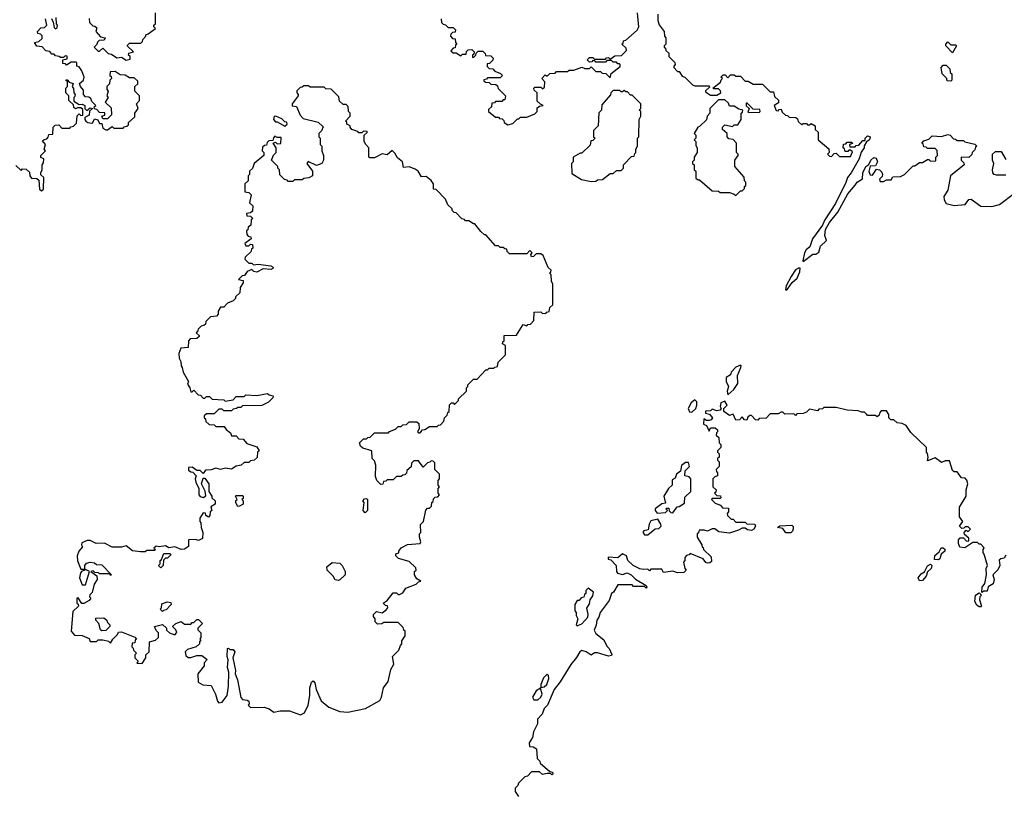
# Model space of a CAD drawing. Extents: x 2293139 to 2515392, y 824115 to 1006937.
# Tile 356 of 417: x 2476646 to 2482915, y 843010 to 847951. Entities that reach past the tile are written whole.
import ezdxf

# ---------------------------------------------------------------- set-up
doc = ezdxf.new("R2010")
doc.units = 0

msp = doc.modelspace()

# ---------------------------------------------------------------- linework, layer by layer
at = {"layer": '0CON10XD'}
for points in [[(2477088.3, 847958.3), (2477091.7, 847931.7), (2477111.7, 847911.7), (2477125, 847910), (2477138.3, 847898.3), (2477130, 847875), (2477161.7, 847841.7), (2477190, 847835), (2477185, 847820), (2477151.7, 847818.3), (2477141.7, 847808.3), (2477138.3, 847791.7), (2477120, 847775), (2477145, 847750), (2477155, 847750), (2477175, 847770), (2477210, 847735), (2477231.7, 847731.7), (2477265, 847707.5), (2477295, 847712.5), (2477325, 847692.5), (2477350, 847700), (2477350, 847715), (2477340, 847725), (2477341.7, 847738.3), (2477370, 847745), (2477331.7, 847781.7), (2477331.7, 847788.3), (2477345, 847800), (2477418.3, 847801.7), (2477428.3, 847811.7), (2477430, 847825), (2477450, 847845), (2477450, 847855), (2477465, 847860), (2477510, 847895), (2477500, 847905), (2477500, 847915), (2477510, 847925), (2477510, 847995)], [(2479330, 847955), (2479331.7, 847931.7), (2479341.7, 847921.7), (2479358.3, 847918.3), (2479375, 847900), (2479405, 847900), (2479420, 847885), (2479418.3, 847871.7), (2479401.7, 847868.3), (2479391.7, 847858.3), (2479390, 847845), (2479401.7, 847831.7), (2479418.3, 847828.3), (2479420, 847805), (2479430, 847795), (2479421.7, 847788.3), (2479418.3, 847771.7), (2479405, 847770), (2479391.7, 847751.7), (2479405, 847740), (2479425, 847740), (2479455, 847720), (2479465, 847730), (2479488.3, 847731.7), (2479491.7, 847748.3), (2479501.7, 847758.3), (2479525, 847760), (2479540, 847745), (2479538.3, 847731.7), (2479530, 847725), (2479530, 847710), (2479538.3, 847711.7), (2479550, 847725), (2479551.7, 847738.3), (2479565, 847750), (2479595, 847750), (2479610, 847735), (2479611.7, 847721.7), (2479645, 847720), (2479660, 847705), (2479658.3, 847691.7), (2479638.3, 847671.7), (2479621.7, 847668.3), (2479621.7, 847651.7), (2479635, 847640), (2479658.3, 847638.3), (2479671.7, 847621.7), (2479708.3, 847608.3), (2479720, 847595), (2479705, 847580), (2479625, 847580), (2479618.3, 847571.7), (2479601.7, 847568.3), (2479601.7, 847561.7), (2479611.7, 847551.7), (2479635, 847550), (2479645, 847540), (2479678.3, 847538.3), (2479688.3, 847528.3), (2479691.7, 847511.7), (2479740, 847465), (2479735, 847440), (2479725, 847440), (2479715, 847430), (2479675, 847430), (2479668.3, 847421.7), (2479651.7, 847418.3), (2479650, 847395), (2479631.7, 847378.3), (2479630, 847365), (2479675, 847330), (2479695, 847330), (2479701.7, 847321.7), (2479718.3, 847318.3), (2479728.3, 847308.3), (2479730, 847295), (2479755, 847280), (2479785, 847290), (2479815, 847320), (2479825, 847320), (2479835, 847330), (2479875, 847330), (2479925, 847350), (2479940, 847365), (2479941.7, 847388.3), (2479955, 847400), (2479980, 847405), (2479961.7, 847411.7), (2479941.7, 847431.7), (2479940, 847485), (2479921.7, 847501.7), (2479920, 847515), (2479925, 847520), (2479965, 847520), (2479975, 847510), (2479988.3, 847521.7), (2479990, 847555), (2479970, 847575), (2479991.7, 847598.3), (2480005, 847590), (2480021.7, 847608.3), (2480055, 847610), (2480065, 847620), (2480135, 847620), (2480145, 847630), (2480175, 847630), (2480225, 847647.5), (2480245, 847640), (2480275, 847640), (2480285, 847650), (2480315, 847620), (2480345, 847620), (2480355, 847610), (2480378.3, 847608.3), (2480405, 847580), (2480411.7, 847608.3), (2480468.3, 847651.7), (2480470, 847665), (2480465, 847670), (2480455, 847670), (2480445, 847680), (2480425, 847680), (2480415, 847690), (2480385, 847690), (2480375, 847680), (2480315, 847680), (2480308.3, 847688.3), (2480295, 847690), (2480288.3, 847681.7), (2480275, 847680), (2480260, 847695), (2480275, 847710), (2480295, 847710), (2480305, 847700), (2480375, 847700), (2480381.7, 847708.3), (2480395, 847710), (2480405, 847700), (2480435, 847720), (2480478.3, 847721.7), (2480510, 847755), (2480508.3, 847768.3), (2480480, 847795), (2480488.3, 847801.7), (2480490, 847815), (2480505, 847820), (2480577, 847883), (2480587.5, 847905), (2480580, 847995)], [(2480710, 847985), (2480710, 847945), (2480718.3, 847918.3), (2480750, 847875), (2480752.5, 847845), (2480760, 847835), (2480760, 847795), (2480750, 847785), (2480750, 847775), (2480758.3, 847768.3), (2480760, 847755), (2480778.3, 847738.3), (2480780, 847715), (2480817, 847677), (2480820, 847665), (2480810, 847655), (2480810, 847645), (2480835, 847620), (2480845, 847620), (2480865, 847590), (2480880, 847585), (2480930, 847535), (2480945, 847530), (2481035, 847530), (2481038.3, 847521.7), (2481011.7, 847498.3), (2481011.7, 847491.7), (2481045, 847470), (2481085, 847470), (2481110, 847485), (2481108.3, 847498.3), (2481095, 847510), (2481065, 847510), (2481060, 847515), (2481108.3, 847551.7), (2481111.7, 847568.3), (2481120, 847575), (2481110, 847585), (2481125, 847600), (2481138.3, 847598.3), (2481155, 847580), (2481171.7, 847598.3), (2481195, 847600), (2481205, 847590), (2481235, 847590), (2481265, 847560), (2481285, 847560), (2481315, 847540), (2481375, 847540), (2481425, 847490), (2481445, 847490), (2481451.7, 847461.7), (2481478.3, 847438.3), (2481478.3, 847421.7), (2481450, 847405), (2481461.7, 847371.7), (2481475, 847370), (2481481.7, 847378.3), (2481495, 847380), (2481501.7, 847361.7), (2481521.7, 847341.7), (2481535, 847340), (2481545, 847330), (2481588.3, 847328.3), (2481598.3, 847318.3), (2481601.7, 847301.7), (2481625, 847280), (2481635, 847290), (2481655, 847290), (2481661.7, 847281.7), (2481675, 847280), (2481685, 847290), (2481710, 847275), (2481711.7, 847251.7), (2481730, 847235), (2481730, 847185), (2481798.3, 847128.3), (2481800, 847105), (2481790, 847095), (2481801.7, 847081.7), (2481815, 847080), (2481831.7, 847098.3), (2481845, 847100), (2481865, 847080), (2481935, 847080), (2481948.3, 847108.3), (2481935, 847120), (2481925, 847120), (2481918.3, 847111.7), (2481901.7, 847111.7), (2481898.3, 847128.3), (2481890, 847135), (2481891.7, 847158.3), (2481905, 847160), (2481915, 847170), (2481945, 847170), (2481948.3, 847161.7), (2481930, 847155), (2481931.7, 847141.7), (2481965, 847140), (2481971.7, 847148.3), (2481988.3, 847151.7), (2482015, 847180), (2482028.3, 847181.7), (2482030, 847195), (2482045, 847210), (2482060, 847205), (2482056.2, 847185), (2482038.3, 847171.7), (2482022.5, 847147.5), (2482022.5, 847135), (2482003, 847107), (2481990, 847065), (2481940.8, 846975), (2481916, 846945), (2481907, 846913), (2481839.3, 846780.7), (2481773.3, 846676.7), (2481758, 846642), (2481694.3, 846555.7), (2481676.4, 846503.6), (2481652.5, 846485), (2481642, 846465), (2481632.5, 846415), (2481635, 846410), (2481695, 846457.5), (2481715, 846457.5), (2481735, 846470), (2481745, 846507.5), (2481783.3, 846545), (2481772, 846575), (2481777.5, 846615), (2481801.9, 846658.1), (2481855.4, 846724.5), (2481918.5, 846841.5), (2481965, 846896.7)], [(2476621.7, 847021.7), (2476655, 846990), (2476665, 847000), (2476688.3, 846998.3), (2476708.3, 846978.3), (2476710, 846955), (2476721.7, 846941.7), (2476755, 846940), (2476768.3, 846928.3), (2476771.7, 846871.7), (2476785, 846860), (2476798.3, 846871.7), (2476800, 846945), (2476781.7, 846961.7), (2476780, 846975), (2476790, 846995), (2476790, 847025), (2476798.3, 847038.3), (2476800, 847065), (2476781.7, 847071.7), (2476780, 847085), (2476810, 847115), (2476802.5, 847125), (2476810, 847155), (2476791.7, 847178.3), (2476801.7, 847188.3), (2476818.3, 847191.7), (2476828.3, 847201.7), (2476831.7, 847218.3), (2476858.3, 847221.7), (2476860, 847265), (2476871.7, 847278.3), (2476895, 847280), (2476915, 847260), (2476965, 847260), (2476971.7, 847268.3), (2476988.3, 847271.7), (2477008.3, 847291.7), (2477011.7, 847338.3), (2477025, 847350), (2477035, 847340), (2477047.5, 847342.5), (2477048.3, 847378.3), (2477035, 847390), (2477015, 847390), (2477001.7, 847381.7), (2476991.7, 847391.7), (2476988.3, 847408.3), (2476960, 847435), (2476960, 847465), (2476940, 847485), (2476940, 847515), (2476950, 847525), (2476950, 847560), (2476941.7, 847561.7), (2476941.7, 847568.3), (2476948.3, 847568.3), (2476961.7, 847551.7), (2476987.5, 847545), (2476980, 847525), (2476988.3, 847511.7), (2476990, 847485), (2477000, 847475), (2476998.3, 847461.7), (2476990, 847455), (2476991.7, 847431.7), (2477025, 847410), (2477045, 847412.5), (2477060, 847405), (2477060, 847385), (2477073, 847373), (2477095, 847390), (2477110, 847385), (2477091.7, 847368.3), (2477088.3, 847341.7), (2477061.7, 847328.3), (2477060, 847315), (2477067.5, 847305), (2477080, 847295), (2477105, 847291.2), (2477112.5, 847295), (2477121.7, 847318.3), (2477143, 847313), (2477155, 847290), (2477168.3, 847288.3), (2477175, 847260), (2477195, 847250), (2477205, 847250), (2477235, 847270), (2477245, 847260), (2477305, 847260), (2477311.7, 847268.3), (2477328.3, 847271.7), (2477338.3, 847281.7), (2477340, 847295), (2477378.3, 847331.7), (2477380, 847355), (2477400, 847385), (2477390, 847415), (2477410, 847435), (2477410, 847465), (2477380, 847495), (2477380, 847525), (2477398.3, 847541.7), (2477398.3, 847558.3), (2477375, 847580), (2477345, 847580), (2477317, 847597), (2477285, 847600), (2477255, 847620), (2477221.7, 847618.3), (2477220, 847595), (2477228.3, 847588.3), (2477230, 847575), (2477220, 847565), (2477218.3, 847541.7), (2477200, 847525), (2477200, 847505), (2477210, 847495), (2477200, 847465), (2477210, 847455), (2477190, 847425), (2477228.3, 847388.3), (2477230, 847345), (2477205, 847320), (2477175, 847320), (2477170, 847335), (2477188.3, 847341.7), (2477188.3, 847358.3), (2477155, 847360), (2477138.3, 847378.3), (2477121.7, 847381.7), (2477120, 847395), (2477130, 847405), (2477105, 847430), (2477098.3, 847448.3), (2477087, 847457), (2477065, 847460), (2477053, 847473), (2477051.7, 847501.7), (2477032.5, 847525), (2477027.5, 847545), (2477052.5, 847565), (2477057.5, 847585), (2477042.5, 847625), (2477025, 847650), (2477010, 847655), (2477010, 847675), (2477005, 847680), (2476975, 847680), (2476945, 847660), (2476938.3, 847668.3), (2476921.7, 847671.7), (2476920, 847695), (2476948.3, 847701.7), (2476948.3, 847718.3), (2476935, 847720), (2476925, 847710), (2476905, 847710), (2476897, 847717), (2476875, 847720), (2476865, 847730), (2476851.7, 847731.7), (2476838.3, 847748.3), (2476811.7, 847751.7), (2476788.3, 847778.3), (2476755, 847782.5), (2476740, 847805), (2476768.3, 847811.7), (2476788.3, 847831.7), (2476788.3, 847848.3), (2476778.3, 847858.3), (2476761.7, 847861.7), (2476760, 847875), (2476781.7, 847898.3), (2476805, 847900), (2476820, 847915), (2476810, 847955)], [(2476848.3, 847958.3), (2476860, 847935), (2476865, 847900), (2476875, 847892.5), (2476885, 847900), (2476887.5, 847915), (2476880, 847925), (2476877.5, 847965)], [(2482585, 847740), (2482542.5, 847785), (2482542.5, 847795), (2482555, 847810), (2482575, 847790), (2482605, 847790), (2482610, 847785), (2482585, 847740)], [(2482575, 847560), (2482551.7, 847561.7), (2482550, 847575), (2482520, 847605), (2482512.5, 847645), (2482525, 847660), (2482545, 847660), (2482568.3, 847638.3), (2482570, 847615), (2482580, 847605), (2482580, 847565), (2482575, 847560)], [(2478435, 843522.5), (2478460, 843535), (2478482.5, 843585), (2478493.6, 843646.4), (2478493.8, 843695), (2478505, 843730), (2478515, 843740), (2478525.9, 843725.9), (2478533.8, 843685), (2478565, 843612.5), (2478615, 843572.5), (2478683.6, 843543.6), (2478735, 843540), (2478847, 843563), (2478940, 843615), (2478950, 843635), (2478962.5, 843695), (2478992.5, 843735), (2479008.3, 843811.7), (2479027.5, 843845), (2479020, 843895), (2479060, 843935), (2479070, 843965), (2479080, 843975), (2479080, 843995), (2479100, 844025), (2479100, 844055), (2479091.7, 844061.7), (2479088.3, 844078.3), (2479055, 844110), (2478965, 844110), (2478951.7, 844101.7), (2478925, 844100), (2478910, 844115), (2478910, 844135), (2478898.3, 844148.3), (2478898.3, 844161.7), (2478918.3, 844181.7), (2478955, 844172.5), (2478979.3, 844190.7), (2478990, 844205), (2478987, 844217), (2478975, 844220), (2478960, 844235), (2478985, 844250), (2479025, 844300), (2479045, 844300), (2479055, 844290), (2479065, 844290), (2479085, 844300), (2479105, 844330), (2479170, 844355), (2479185, 844370), (2479200, 844375), (2479175, 844390), (2479160, 844415), (2479160, 844435), (2479170, 844445), (2479168.3, 844458.3), (2479125, 844500), (2479058.3, 844518.3), (2479040, 844535), (2479041.7, 844548.3), (2479060, 844555), (2479060, 844565), (2479075, 844587.5), (2479115, 844606.7), (2479196.2, 844613.8), (2479200, 844625), (2479192.5, 844655), (2479192.5, 844675), (2479200, 844685), (2479197.5, 844735), (2479217.5, 844755), (2479233, 844827), (2479241.7, 844838.3), (2479255, 844840), (2479268.3, 844851.7), (2479270, 844875), (2479278.3, 844881.7), (2479281.7, 844898.3), (2479291.7, 844908.3), (2479308.3, 844911.7), (2479320, 844925), (2479310, 844935), (2479310, 844965), (2479320, 844975), (2479310, 844985), (2479310, 845015), (2479320, 845025), (2479320, 845055), (2479290, 845085), (2479288.3, 845128.3), (2479278.3, 845138.3), (2479265, 845140), (2479258.3, 845131.7), (2479241.7, 845128.3), (2479215, 845100), (2479185, 845140), (2479155, 845140), (2479140, 845125), (2479138.3, 845101.7), (2479111.7, 845078.3), (2479108.3, 845061.7), (2479098.3, 845051.7), (2479085, 845050), (2479075, 845040), (2479045, 845040), (2479025, 845020), (2478985, 845020), (2478978.3, 845011.7), (2478961.7, 845008.3), (2478958.3, 844991.7), (2478945, 844990), (2478920, 845015), (2478910.7, 845040.7), (2478913, 845113), (2478905, 845140), (2478890, 845155), (2478887.5, 845205), (2478831.7, 845221.7), (2478816.7, 845235), (2478810, 845255), (2478835, 845280), (2478855, 845280), (2478861.7, 845288.3), (2478878.3, 845291.7), (2478905, 845320), (2478995, 845320), (2479001.7, 845328.3), (2479038.3, 845341.7), (2479055, 845360), (2479075, 845360), (2479085, 845370), (2479108.3, 845371.7), (2479125, 845390), (2479175, 845390), (2479188.3, 845378.3), (2479190, 845345), (2479180, 845325), (2479185, 845320), (2479195, 845320), (2479211.7, 845338.3), (2479225, 845340), (2479255, 845360), (2479305, 845360), (2479311.7, 845368.3), (2479325, 845370), (2479347, 845393), (2479350, 845415), (2479368.3, 845431.7), (2479371.7, 845448.3), (2479380, 845455), (2479381.7, 845498.3), (2479395, 845510), (2479405, 845510), (2479415, 845500), (2479428.3, 845511.7), (2479440, 845525), (2479440, 845535), (2479490, 845585), (2479490, 845605), (2479500, 845615), (2479500, 845625), (2479535, 845660), (2479558.3, 845661.7), (2479615, 845720), (2479625, 845720), (2479635, 845730), (2479665, 845730), (2479671.7, 845738.3), (2479688.3, 845741.7), (2479691.7, 845768.3), (2479740, 845815), (2479740, 845875), (2479720, 845885), (2479721.7, 845898.3), (2479730, 845905), (2479731.7, 845938.3), (2479808.3, 845941.7), (2479851.7, 846008.3), (2479875, 846000), (2479881.7, 846008.3), (2479898.3, 846011.7), (2479920, 846035), (2479921.7, 846088.3), (2479965, 846090), (2479971.7, 846081.7), (2479995, 846080), (2480001.7, 846088.3), (2480018.3, 846091.7), (2480021.7, 846118.3), (2480040, 846135), (2480040, 846265), (2480032.5, 846285), (2480030, 846325), (2480020, 846335), (2480028.3, 846341.7), (2480030, 846355), (2480011.7, 846371.7), (2479978.3, 846448.3), (2479965, 846460), (2479935, 846460), (2479918.3, 846441.7), (2479905, 846440), (2479900, 846455), (2479910, 846465), (2479895, 846480), (2479875, 846460), (2479765, 846460), (2479750, 846475), (2479748.3, 846488.3), (2479735, 846490), (2479725, 846500), (2479705, 846500), (2479695, 846510), (2479675, 846510), (2479615, 846580), (2479605, 846580), (2479581.7, 846601.7), (2479545, 846650), (2479535, 846650), (2479505, 846670), (2479485, 846670), (2479478.3, 846678.3), (2479461.7, 846681.7), (2479425, 846720), (2479411.7, 846721.7), (2479400, 846735), (2479400, 846745), (2479371.7, 846771.7), (2479358.3, 846808.3), (2479298.3, 846868.3), (2479281.7, 846871.7), (2479280, 846905), (2479266.4, 846926.4), (2479235, 846952.5), (2479205, 846950), (2479182.5, 846985), (2479165, 846997.5), (2479125, 847013.3), (2479090, 847010), (2479082.5, 847045), (2479050.7, 847070.7), (2479035, 847100), (2479017, 847117), (2478985, 847090), (2478955, 847096.2), (2478905, 847070), (2478875, 847070), (2478870, 847075), (2478870, 847135), (2478850, 847155), (2478840, 847175), (2478840, 847215), (2478858.3, 847231.7), (2478858.3, 847238.3), (2478835, 847240), (2478825, 847230), (2478805, 847230), (2478798.3, 847238.3), (2478761.7, 847251.7), (2478750, 847265), (2478750, 847275), (2478730, 847285), (2478728.3, 847298.3), (2478720, 847305), (2478750, 847335), (2478750, 847355), (2478740, 847365), (2478737, 847397), (2478725, 847410), (2478705, 847410), (2478681.7, 847431.7), (2478678.3, 847458.3), (2478628.3, 847508.3), (2478595, 847510), (2478585, 847520), (2478495, 847520), (2478485, 847530), (2478455, 847530), (2478445, 847520), (2478431.7, 847518.3), (2478411.7, 847498.3), (2478410, 847485), (2478420, 847475), (2478420, 847465), (2478380, 847415), (2478381.7, 847401.7), (2478408.3, 847398.3), (2478431.7, 847341.7), (2478451.7, 847321.7), (2478547, 847297), (2478578.3, 847268.3), (2478568.3, 847241.7), (2478550, 847225), (2478550, 847205), (2478560, 847195), (2478560, 847155), (2478570, 847145), (2478570, 847115), (2478580, 847085), (2478580, 847055), (2478570, 847035), (2478535, 847022.5), (2478482.5, 847047.5), (2478473.6, 847033.6), (2478510, 846985), (2478510, 846955), (2478487, 846943), (2478455, 846940), (2478445, 846930), (2478395, 846930), (2478385, 846920), (2478355, 846920), (2478348.3, 846928.3), (2478331.7, 846931.7), (2478301.7, 846961.7), (2478300, 846995), (2478290, 847005), (2478290, 847015), (2478250, 847055), (2478261.7, 847088.3), (2478280, 847105), (2478280, 847135), (2478260, 847165), (2478275, 847170), (2478285, 847160), (2478308.3, 847161.7), (2478310, 847200), (2478285, 847200), (2478271.7, 847208.3), (2478261.7, 847198.3), (2478258.3, 847181.7), (2478231.7, 847178.3), (2478221.7, 847168.3), (2478218.3, 847151.7), (2478205, 847150), (2478191.7, 847138.3), (2478190, 847115), (2478200, 847105), (2478200, 847085), (2478140, 847035), (2478128.3, 847001.7), (2478110, 846985), (2478110, 846965), (2478100, 846955), (2478100, 846925), (2478080, 846905), (2478080, 846855), (2478105, 846850), (2478120, 846835), (2478110, 846785), (2478130, 846765), (2478128.3, 846731.7), (2478115, 846720), (2478090, 846715), (2478091.7, 846701.7), (2478115, 846700), (2478130, 846685), (2478120, 846675), (2478118.3, 846641.7), (2478101.7, 846628.3), (2478098.3, 846611.7), (2478090, 846605), (2478091.7, 846581.7), (2478101.7, 846571.7), (2478118.3, 846568.3), (2478120, 846555), (2478080, 846525), (2478085, 846510), (2478105, 846510), (2478115, 846520), (2478128.3, 846518.3), (2478130, 846495), (2478121.7, 846488.3), (2478118.3, 846471.7), (2478081.7, 846438.3), (2478080, 846425), (2478105, 846400), (2478125, 846400), (2478135, 846390), (2478165, 846393.3), (2478245, 846382.5), (2478260, 846375), (2478257.5, 846365), (2478245, 846360), (2478197, 846363), (2478155, 846343.3), (2478136.4, 846346.4), (2478125, 846360), (2478095, 846347.5), (2478078.3, 846321.7), (2478061.7, 846318.3), (2478040, 846295), (2478068.3, 846288.3), (2478070, 846275), (2478050, 846245), (2478048.3, 846211.7), (2478020, 846185), (2478020, 846175), (2478005, 846160), (2477970, 846145), (2477945, 846120), (2477925, 846120), (2477910, 846095), (2477910, 846075), (2477898.3, 846061.7), (2477861.7, 846058.3), (2477831.7, 846028.3), (2477828.3, 846011.7), (2477818.3, 846001.7), (2477801.7, 845998.3), (2477781.7, 845978.3)], [(2480285, 846920), (2480315, 846922.5), (2480325, 846930), (2480357, 846933), (2480405, 846970), (2480425, 846970), (2480445, 846990), (2480475, 846990), (2480490, 847005), (2480490, 847025), (2480541.7, 847078.3), (2480558.3, 847081.7), (2480561.7, 847098.3), (2480570, 847105), (2480570, 847125), (2480580, 847145), (2480580, 847195), (2480587.5, 847205), (2480590, 847315), (2480600, 847335), (2480600, 847365), (2480590, 847375), (2480600, 847385), (2480600, 847415), (2480545, 847470), (2480535, 847470), (2480515, 847490), (2480505, 847490), (2480495, 847500), (2480485, 847490), (2480475, 847490), (2480465, 847500), (2480425, 847500), (2480410, 847485), (2480408.3, 847471.7), (2480351.7, 847408.3), (2480350, 847375), (2480333, 847357), (2480330, 847275), (2480300, 847245), (2480300, 847205), (2480310, 847195), (2480295, 847180), (2480281.7, 847178.3), (2480278.3, 847151.7), (2480225, 847100), (2480215, 847100), (2480170, 847075), (2480170, 847045), (2480160, 847035), (2480161.7, 846971.7), (2480223, 846933), (2480285, 846920)], [(2481205, 846830), (2481235, 846860), (2481245, 846860), (2481260, 846875), (2481261.7, 846888.3), (2481270, 846895), (2481270, 846915), (2481260, 846925), (2481258.3, 846948.3), (2481200, 847015), (2481200, 847055), (2481220, 847085), (2481220, 847095), (2481210, 847105), (2481210, 847165), (2481188.3, 847188.3), (2481161.7, 847191.7), (2481150, 847205), (2481150, 847225), (2481121.7, 847251.7), (2481120, 847265), (2481135, 847280), (2481185, 847270), (2481195, 847280), (2481218.3, 847281.7), (2481240, 847315), (2481240, 847355), (2481248.3, 847361.7), (2481250, 847375), (2481225, 847380), (2481195, 847400), (2481165, 847400), (2481158.3, 847418.3), (2481135, 847440), (2481095, 847440), (2481040, 847385), (2481040, 847355), (2481023, 847337), (2481018.3, 847311.7), (2480975, 847270), (2480963.6, 847266.4), (2480940, 847225), (2480950, 847215), (2480950, 847195), (2480940, 847185), (2480950, 847175), (2480951.7, 847148.3), (2480960, 847135), (2480960, 847105), (2480940, 847075), (2480940, 847055), (2480930, 847045), (2480930, 847035), (2480940, 847025), (2480940, 846995), (2480950, 846985), (2480951.7, 846941.7), (2480965, 846930), (2480975, 846930), (2481055, 846860), (2481095, 846857.5), (2481105, 846850), (2481165, 846850), (2481195, 846840), (2481205, 846830)], [(2481355, 847360), (2481360, 847365), (2481358.3, 847378.3), (2481315, 847380), (2481278.3, 847418.3), (2481271.7, 847418.3), (2481271.7, 847401.7), (2481290, 847385), (2481281.7, 847361.7), (2481355, 847360)], [(2478335, 847272.5), (2478350, 847285), (2478347.5, 847297.5), (2478335, 847300), (2478315, 847320), (2478276.4, 847336.4), (2478267, 847333), (2478262.5, 847315), (2478275, 847300), (2478285, 847300), (2478335, 847272.5)], [(2481965, 846896.7), (2481977.5, 846915), (2482012.5, 846937.5), (2482014.2, 846975), (2482034.2, 847015), (2482051.7, 847028.3), (2482065, 847056.7), (2482085, 847072.5), (2482099.3, 847069.3), (2482107.5, 847045), (2482095, 847020), (2482061.7, 847018.3), (2482053, 846983), (2482061.7, 846961.7), (2482075, 846960), (2482101.7, 846998.3), (2482120, 846995), (2482135, 846980), (2482140, 846965), (2482138.3, 846951.7), (2482120, 846935), (2482125, 846920), (2482145, 846920), (2482165, 846930), (2482195, 846930), (2482205, 846950), (2482255, 846952.5), (2482280, 846965), (2482335, 847020), (2482345, 847020), (2482375, 847040), (2482395, 847040), (2482425, 847060), (2482435, 847060), (2482445, 847050), (2482478.3, 847051.7), (2482480, 847075), (2482490, 847085), (2482488.3, 847118.3), (2482475, 847130), (2482425, 847130), (2482418.3, 847138.3), (2482401.7, 847141.7), (2482398.3, 847158.3), (2482390, 847165), (2482401.7, 847178.3), (2482435, 847190), (2482455, 847210), (2482515, 847207.5), (2482555, 847220), (2482570, 847215), (2482591.7, 847191.7), (2482605, 847190), (2482615, 847180), (2482655, 847180), (2482663, 847173), (2482727, 847157), (2482740, 847145), (2482731.7, 847138.3), (2482728.3, 847121.7), (2482710, 847105), (2482708.3, 847091.7), (2482688.3, 847071.7), (2482640, 847075), (2482640, 847055), (2482658.3, 847038.3), (2482660, 847025), (2482572.5, 846955), (2482556.2, 846865), (2482530, 846825), (2482533, 846803), (2482545, 846780), (2482595, 846767.5), (2482665, 846772.5), (2482690, 846805), (2482705, 846807.5), (2482765, 846762.5), (2482835, 846760), (2482885, 846772.5), (2482980, 846845)], [(2482925, 846960), (2482865, 846960), (2482850, 846965), (2482842.5, 846975), (2482840, 846995), (2482847.5, 847035), (2482840, 847055), (2482840, 847095), (2482858.3, 847111.7), (2482895, 847110), (2482925, 847060)], [(2481525, 846227.5), (2481535, 846234), (2481563.8, 846276.2), (2481596, 846304), (2481614, 846345), (2481615, 846367.5), (2481605, 846368.8), (2481585, 846358), (2481558.5, 846315), (2481526, 846256), (2481522.7, 846232.7), (2481525, 846227.5)], [(2477781.7, 845978.3), (2477778.3, 845961.7), (2477770, 845955), (2477788.3, 845938.3), (2477788.3, 845931.7), (2477775, 845920), (2477731.7, 845918.3), (2477720, 845905), (2477718.3, 845861.7), (2477671.7, 845858.3), (2477660, 845825), (2477661.2, 845795), (2477673, 845773), (2477673.8, 845745), (2477681.2, 845735), (2477686.7, 845705), (2477720, 845645), (2477715, 845630), (2477730, 845605), (2477735, 845580), (2477745, 845580), (2477755, 845590), (2477781.7, 845561.7), (2477798.3, 845558.3), (2477815, 845540), (2477825, 845540), (2477835, 845550), (2477855, 845550), (2477872.5, 845532.5), (2477945, 845530), (2477955, 845520), (2478005, 845530), (2478025, 845550), (2478075, 845550), (2478085, 845560), (2478155, 845557.5), (2478225, 845570), (2478235, 845560), (2478260, 845555), (2478258.3, 845541.7), (2478230, 845515), (2478187, 845493), (2478065, 845490), (2478055, 845480), (2478035, 845480), (2478027, 845473), (2478005, 845470), (2477995, 845460), (2477945, 845460), (2477935, 845470), (2477915, 845470), (2477885, 845440), (2477835, 845440), (2477821.7, 845428.3), (2477820, 845415), (2477828.3, 845408.3), (2477831.7, 845391.7), (2477851.7, 845371.7), (2477885, 845370), (2477895, 845360), (2477948.3, 845358.3), (2477960, 845340), (2477988.3, 845318.3), (2477995, 845300), (2478025, 845300), (2478041.7, 845281.7), (2478068.3, 845278.3), (2478091.7, 845251.7), (2478155, 845230), (2478170, 845205), (2478160, 845195), (2478158.3, 845161.7), (2478140, 845145), (2478115, 845140), (2478105, 845130), (2478075, 845130), (2478057, 845113), (2478025, 845107.5), (2477995, 845087.5), (2477955, 845093.3), (2477925, 845086.2), (2477895, 845093.8), (2477865, 845084), (2477828.3, 845081.7), (2477815, 845060), (2477795, 845080), (2477775, 845080), (2477745, 845100), (2477721.7, 845098.3), (2477721.7, 845081.7), (2477735, 845070), (2477748.3, 845068.3), (2477770, 845045), (2477763.3, 845026.7), (2477766.7, 845005), (2477787.5, 844965), (2477786.7, 844925), (2477795, 844912.5), (2477815, 844907.5), (2477831.7, 844918.3), (2477827, 844947), (2477803.3, 844995), (2477815, 845030), (2477825, 845030), (2477850, 844995), (2477850, 844945), (2477870, 844915), (2477870, 844905), (2477890, 844885), (2477890, 844865), (2477863, 844847), (2477870, 844825), (2477860, 844815), (2477857.5, 844792.5), (2477848.3, 844781.7), (2477831.7, 844791.7), (2477828.3, 844808.3), (2477815, 844810), (2477792.5, 844775), (2477792.5, 844755), (2477800, 844745), (2477802.5, 844715), (2477813.3, 844685), (2477810, 844645), (2477785, 844632.5), (2477765, 844640), (2477721.7, 844638.3), (2477720, 844595), (2477695, 844578.8), (2477675, 844576.7), (2477635, 844592.5), (2477595, 844587.5), (2477575, 844600), (2477535, 844592.5), (2477515, 844597.5), (2477500, 844585), (2477510, 844575), (2477505, 844570), (2477455, 844570), (2477445, 844560), (2477415, 844560), (2477365, 844567.5), (2477325, 844600), (2477295, 844590), (2477235, 844590), (2477187, 844617), (2477133.3, 844613.3), (2477095, 844633.3), (2477075, 844633.3), (2477041.7, 844618.3), (2477040, 844605), (2477047, 844593), (2477022.5, 844565), (2477012.5, 844535), (2477013.6, 844503.6), (2477035, 844450), (2477060, 844450), (2477060, 844475), (2477071.2, 844488.8), (2477095, 844496.2), (2477121.7, 844491.7), (2477135, 844480), (2477168.3, 844478.3), (2477230, 844415), (2477225, 844410), (2477220, 844420), (2477155, 844420), (2477148.3, 844428.3), (2477125, 844430), (2477115, 844440), (2477100, 844435), (2477138.3, 844408.3), (2477140, 844385), (2477120, 844355), (2477107, 844303), (2477093, 844287), (2477090, 844275), (2477100, 844265), (2477088.3, 844251.7), (2477055, 844232.5), (2477042.5, 844232.5), (2477018.3, 844268.3), (2477010, 844265), (2477010, 844235), (2477018.3, 844228.3), (2477020, 844215), (2476985, 844180), (2476973.3, 844055), (2476995, 844030), (2477045, 844027.5), (2477088.3, 844008.3), (2477095, 843990), (2477135, 843990), (2477145, 844000), (2477175, 844000), (2477211.7, 843991.7), (2477225, 843980), (2477240, 844005), (2477270, 844035), (2477275, 844050), (2477295, 844052.5), (2477378.3, 844018.3), (2477390, 844005), (2477381.7, 843998.3), (2477378.3, 843981.7), (2477361.7, 843978.3), (2477360, 843955), (2477368.3, 843948.3), (2477370, 843935), (2477390, 843915), (2477380, 843905), (2477380, 843885), (2477400, 843865), (2477391.7, 843851.7), (2477425, 843850), (2477450, 843885), (2477450, 843905), (2477470, 843925), (2477471.7, 843988.3), (2477511.7, 843998.3), (2477530, 844015), (2477530, 844045), (2477515, 844060), (2477503.6, 844086.4), (2477555, 844097.5), (2477580, 844075), (2477581.7, 844061.7), (2477600, 844045), (2477635, 844032.5), (2477647, 844047), (2477640, 844065), (2477620, 844085), (2477640, 844105), (2477675, 844117.5), (2477695, 844100), (2477735, 844100), (2477745, 844110), (2477755, 844110), (2477775, 844130), (2477785, 844130), (2477810, 844105), (2477780, 844075), (2477780, 844065), (2477800, 844045), (2477800, 844015), (2477792.5, 844005), (2477800, 843995), (2477791.7, 843988.3), (2477790, 843975), (2477770, 843955), (2477715, 843940), (2477700, 843925), (2477705, 843900), (2477718.3, 843888.3), (2477735, 843887.5), (2477775, 843900), (2477805, 843900), (2477840, 843875), (2477820, 843855), (2477820, 843835), (2477780, 843785), (2477781.7, 843731.7), (2477813, 843713), (2477865, 843710), (2477892.5, 843655), (2477905, 843610), (2477915, 843600), (2477936.4, 843603.6), (2477966.7, 843645), (2477976.2, 843705), (2477978, 843795), (2477970, 843825), (2477973.9, 843873.9), (2477966.7, 843895), (2477970, 843945), (2477975, 843947.5), (2477985, 843940), (2478005, 843938.8), (2478015.8, 843925), (2478003.3, 843885), (2478020, 843805), (2478018.8, 843785), (2478033.6, 843746.4), (2478055, 843632.5), (2478065, 843620), (2478095, 843616.7), (2478105, 843610), (2478107.5, 843592.5), (2478100, 843585), (2478115, 843570), (2478201.7, 843571.7), (2478235, 843560), (2478265, 843540), (2478305, 843547.5), (2478365, 843547.5), (2478435, 843522.5)], [(2481155, 845560), (2481192.5, 845595), (2481217.7, 845632.3), (2481216.7, 845685), (2481237.5, 845735), (2481240, 845745), (2481235, 845750), (2481205, 845737.5), (2481176.7, 845705), (2481172.5, 845687.5), (2481145, 845672.5), (2481143.8, 845645), (2481160, 845615), (2481150, 845585), (2481155, 845560)], [(2480925, 845450), (2480950, 845475), (2480957.5, 845495), (2480957.5, 845517.5), (2480945, 845530), (2480920.7, 845509.3), (2480902.5, 845475), (2480911.7, 845451.7), (2480925, 845450)], [(2482925, 844540), (2482915, 844520), (2482893, 844517), (2482883, 844507), (2482887.5, 844475), (2482873, 844447), (2482842.5, 844415), (2482850, 844385), (2482843.6, 844356.4), (2482811.7, 844338.3), (2482805, 844310), (2482785, 844310), (2482771.7, 844301.7), (2482773, 844337), (2482791.7, 844358.3), (2482802.5, 844415), (2482800, 844455), (2482807.5, 844475), (2482787, 844547), (2482780, 844555), (2482780, 844575), (2482787, 844587), (2482765, 844610), (2482755, 844610), (2482745, 844620), (2482715, 844620), (2482663.6, 844586.4), (2482631.2, 844591.2), (2482622.5, 844615), (2482623, 844637), (2482635, 844650), (2482655, 844650), (2482675, 844630), (2482688.3, 844631.7), (2482688.3, 844648.3), (2482661.7, 844671.7), (2482660, 844685), (2482671.7, 844698.3), (2482685, 844690), (2482700, 844705), (2482685, 844720), (2482665, 844720), (2482658.3, 844711.7), (2482645, 844710), (2482630, 844725), (2482650, 844755), (2482630, 844785), (2482630, 844845), (2482672.5, 844915), (2482672.5, 844955), (2482682.5, 844995), (2482677, 845017), (2482665, 845030), (2482641.7, 845031.7), (2482615, 845070), (2482595, 845070), (2482585, 845080), (2482565, 845140), (2482538.3, 845141.7), (2482515, 845130), (2482475, 845160), (2482425, 845140), (2482430, 845165), (2482427, 845187), (2482420, 845195), (2482420, 845225), (2482320.7, 845320.7), (2482290, 845365), (2482265, 845377.5), (2482233, 845383), (2482211.7, 845401.7), (2482191.7, 845401.7), (2482180, 845415), (2482180, 845435), (2482165, 845460), (2482131.7, 845458.3), (2482121.7, 845448.3), (2482118.3, 845431.7), (2482105, 845420), (2482095, 845430), (2482045, 845430), (2482040, 845435), (2482025, 845450), (2482005, 845450), (2481985, 845460), (2481915, 845462.5), (2481845, 845480), (2481765, 845480), (2481758.3, 845471.7), (2481735, 845470), (2481725, 845460), (2481675, 845470), (2481655, 845450), (2481635, 845442.5), (2481595, 845440), (2481585, 845430), (2481575, 845440), (2481518.3, 845438.3), (2481505, 845450), (2481495, 845450), (2481475, 845440), (2481425, 845440), (2481398.3, 845411.7), (2481355, 845410), (2481345, 845400), (2481331.7, 845401.7), (2481305, 845430), (2481295, 845430), (2481281.7, 845418.3), (2481275, 845400), (2481261.7, 845401.7), (2481245, 845420), (2481228.3, 845401.7), (2481205, 845400), (2481188.3, 845438.3), (2481165, 845430), (2481130, 845455), (2481130, 845475), (2481150, 845495), (2481135, 845520), (2481109.3, 845510.7), (2481107, 845487), (2481112.5, 845475), (2481107, 845463), (2481085, 845460), (2481055, 845470), (2481045, 845460), (2481013.3, 845456.7), (2481013.3, 845443.3), (2481037, 845437), (2481057.5, 845415), (2481048.8, 845401.2), (2481035, 845397.5), (2481018.3, 845398.3), (2481001.7, 845408.3), (2481000, 845375), (2481020, 845365), (2481035, 845330), (2481045, 845350), (2481075, 845350), (2481088.3, 845338.3), (2481090, 845325), (2481081.7, 845318.3), (2481080, 845305), (2481098.3, 845288.3), (2481100, 845255), (2481110, 845245), (2481110, 845225), (2481090, 845205), (2481090, 845195), (2481100, 845185), (2481100, 845165), (2481090, 845155), (2481090, 845145), (2481100, 845135), (2481100, 845105), (2481080, 845085), (2481081.7, 845071.7), (2481090, 845065), (2481090, 845045), (2481071.7, 845038.3), (2481060, 845025), (2481060, 844975), (2481080, 844955), (2481078.3, 844941.7), (2481070, 844935), (2481085, 844920), (2481108.3, 844918.3), (2481110, 844905), (2481105, 844900), (2481055, 844900), (2481050, 844895), (2481075, 844870), (2481108.3, 844858.3), (2481121.7, 844841.7), (2481158.3, 844838.3), (2481160, 844815), (2481150, 844805), (2481151.7, 844791.7), (2481175, 844770), (2481188.3, 844768.3), (2481205, 844750), (2481265, 844750), (2481275, 844740), (2481327, 844737), (2481330, 844725), (2481321.2, 844705), (2481305, 844696), (2481280.4, 844700.5), (2481265, 844712.5), (2481245, 844712.5), (2481221.7, 844698.3), (2481165, 844680), (2481097.5, 844687.5), (2481073, 844707), (2481055, 844706.7), (2481025, 844693.3), (2481005, 844700), (2480971.7, 844698.3), (2480968.3, 844681.7), (2480960, 844675), (2480960, 844655), (2480990, 844605), (2480991.7, 844591.7), (2480998.3, 844588.3), (2481000, 844575), (2481048.3, 844528.3), (2481050, 844500), (2481040, 844490), (2481025, 844488.8), (2481014, 844494), (2480997, 844517), (2480915, 844550), (2480908.3, 844541.7), (2480891.7, 844538.3), (2480880, 844525), (2480880, 844505), (2480872.5, 844495), (2480880, 844455), (2480890, 844445), (2480875, 844430), (2480835, 844427.5), (2480805, 844437.5), (2480745, 844430), (2480735, 844450), (2480665, 844450), (2480655, 844440), (2480645, 844450), (2480615, 844447.5), (2480595, 844453.3), (2480552.5, 844475), (2480517.5, 844505), (2480508.8, 844535), (2480485, 844548), (2480455, 844522), (2480392.5, 844527.5), (2480393.3, 844515), (2480409.2, 844509.2), (2480443.8, 844475), (2480446.7, 844435), (2480452.5, 844425), (2480485, 844417.5), (2480513, 844427), (2480540, 844415), (2480566.4, 844386.4), (2480635, 844347.5), (2480640, 844335), (2480635, 844330), (2480625, 844340), (2480555, 844340), (2480545, 844350), (2480455, 844350), (2480427.5, 844305), (2480414.3, 844295.7), (2480400, 844250), (2480342, 844175), (2480334.2, 844145.8), (2480320, 844125), (2480316.4, 844093.6), (2480303, 844063), (2480315, 844040), (2480365, 844000), (2480385, 843960), (2480400, 843945), (2480417, 843907), (2480415, 843900), (2480395, 843897.5), (2480325, 843917.5), (2480305, 843917.5), (2480285, 843902.5), (2480253.3, 843923.3), (2480225, 843932.5), (2480212.5, 843925), (2480191.7, 843888.3)], [(2480705, 844807.5), (2480758.3, 844811.7), (2480770, 844825), (2480760, 844835), (2480765, 844840), (2480778.3, 844838.3), (2480781.7, 844821.7), (2480791.7, 844811.7), (2480805, 844810), (2480831.7, 844848.3), (2480845, 844850), (2480878.3, 844871.7), (2480881.7, 844908.3), (2480920, 844945), (2480920, 845025), (2480908.3, 845038.3), (2480880, 845045), (2480883, 845077), (2480910, 845105), (2480905, 845130), (2480885, 845130), (2480860, 845110), (2480852.5, 845075), (2480827.5, 845055), (2480819.3, 845030.7), (2480800, 845020), (2480801.2, 844985), (2480776.7, 844965), (2480747.5, 844915), (2480758.3, 844871.7), (2480734.1, 844865.9), (2480692.5, 844835), (2480692.5, 844825), (2480705, 844807.5)], [(2478035, 844850), (2478023, 844873), (2478023, 844887), (2478030, 844895), (2478020, 844915), (2478025, 844920), (2478065, 844920), (2478070, 844915), (2478068.3, 844901.7), (2478060, 844895), (2478070, 844885), (2478070, 844865), (2478045, 844852.5), (2478035, 844850)], [(2478845, 844810), (2478832.5, 844825), (2478840, 844875), (2478830, 844885), (2478841.7, 844898.3), (2478855, 844900), (2478860, 844895), (2478860, 844825), (2478845, 844810)], [(2480645, 844670), (2480691.7, 844708.3), (2480715, 844710), (2480730, 844725), (2480728.3, 844738.3), (2480708.3, 844768.3), (2480665, 844757.5), (2480653.8, 844736.2), (2480648.3, 844701.7), (2480620, 844695), (2480613, 844687), (2480625, 844670), (2480645, 844670)], [(2481555, 844682.5), (2481525, 844682.5), (2481505, 844710), (2481470, 844715), (2481485, 844727.5), (2481561.7, 844731.7), (2481571.7, 844721.7), (2481571.7, 844708.3), (2481567, 844693), (2481555, 844682.5)], [(2477545, 844460), (2477530, 844475), (2477540, 844485), (2477540, 844505), (2477548.3, 844511.7), (2477565, 844550), (2477605, 844550), (2477608.3, 844541.7), (2477588.3, 844521.7), (2477575, 844520), (2477561.7, 844508.3), (2477560, 844475), (2477545, 844460)], [(2482495, 844510), (2482471.2, 844511.2), (2482472.3, 844537.7), (2482499.3, 844560.7), (2482513.6, 844586.4), (2482525, 844587.5), (2482537, 844577), (2482536.7, 844565), (2482513.3, 844546.7), (2482505, 844517.5), (2482495, 844510)], [(2478675, 844377.5), (2478655, 844382.5), (2478642.5, 844405), (2478603.3, 844445), (2478602.5, 844465), (2478635, 844493.3), (2478685, 844488.8), (2478700, 844475), (2478717.5, 844435), (2478717.5, 844415), (2478685, 844382.5), (2478675, 844377.5)], [(2482375, 844376.7), (2482366.2, 844395), (2482385, 844421.2), (2482406.4, 844433.6), (2482425, 844472.5), (2482445, 844482.5), (2482453, 844473), (2482450, 844455), (2482426.7, 844433.3), (2482416.7, 844405), (2482395, 844378.8), (2482375, 844376.7)], [(2477065, 844350), (2477090, 844435), (2477060, 844450), (2477058.3, 844441.7), (2477041.7, 844438.3), (2477033, 844427), (2477027.5, 844395), (2477045, 844350), (2477065, 844350)], [(2480195, 844090), (2480205, 844093.3), (2480225, 844102.5), (2480263.8, 844145), (2480266.2, 844165), (2480257, 844203), (2480275, 844230), (2480277.5, 844255), (2480295, 844280), (2480300, 844305), (2480265, 844330), (2480250, 844315), (2480250, 844295), (2480241.7, 844288.3), (2480238.3, 844271.7), (2480221.7, 844268.3), (2480208.3, 844251.7), (2480195, 844250), (2480180, 844225), (2480180, 844185), (2480190, 844175), (2480190, 844155), (2480200, 844135), (2480190, 844095), (2480195, 844090)], [(2482765, 844210), (2482755, 844210), (2482740.7, 844220.7), (2482727.5, 844245), (2482732.5, 844285), (2482755, 844300), (2482770, 844285), (2482760, 844275), (2482757.5, 844255), (2482770, 844215), (2482765, 844210)], [(2477555, 844180), (2477540, 844195), (2477550, 844205), (2477550.7, 844229.3), (2477585, 844242.5), (2477608.3, 844238.3), (2477610, 844225), (2477578.3, 844191.7), (2477561.7, 844188.3), (2477555, 844180)], [(2477168.3, 844058.3), (2477160, 844065), (2477150, 844105), (2477130, 844125), (2477131.7, 844138.3), (2477181.7, 844141.7), (2477200, 844125), (2477205, 844110), (2477220, 844095), (2477220, 844085), (2477195, 844060), (2477168.3, 844058.3)], [(2480191.7, 843888.3), (2480155, 843843.3), (2480086.9, 843733.1), (2480049.2, 843685), (2480006.1, 843583.9), (2479985, 843562.5), (2479972.5, 843527.5), (2479943.9, 843496.1), (2479942.5, 843465), (2479917.5, 843415), (2479911.7, 843378.3), (2479890, 843345), (2479891.7, 843321.7), (2479915, 843320), (2479937, 843307), (2479940, 843245), (2479958.3, 843228.3), (2479960, 843215), (2480021.7, 843161.7), (2480038.3, 843158.3), (2480040, 843145), (2480035, 843140), (2480025, 843150), (2480005, 843150), (2479975, 843142.5), (2479955, 843160), (2479905, 843160), (2479878.3, 843131.7), (2479861.7, 843128.3), (2479821.7, 843088.3), (2479818.3, 843071.7), (2479800, 843055), (2479800, 843035), (2479821.7, 843001.7)], [(2479965, 843697.5), (2479985, 843700.8), (2480002, 843715), (2480015.5, 843754.5), (2480014, 843774), (2480005, 843781.2), (2479981.3, 843758.7), (2479963.3, 843715), (2479965, 843697.5)], [(2479945, 843618.9), (2479963.7, 843636.3), (2479973.1, 843655), (2479962.5, 843692.5), (2479933.9, 843676.1), (2479911.5, 843635), (2479918.9, 843618.9), (2479945, 843618.9)]]:
    msp.add_lwpolyline(points, dxfattribs=at)

doc.saveas('drawing.dxf')
